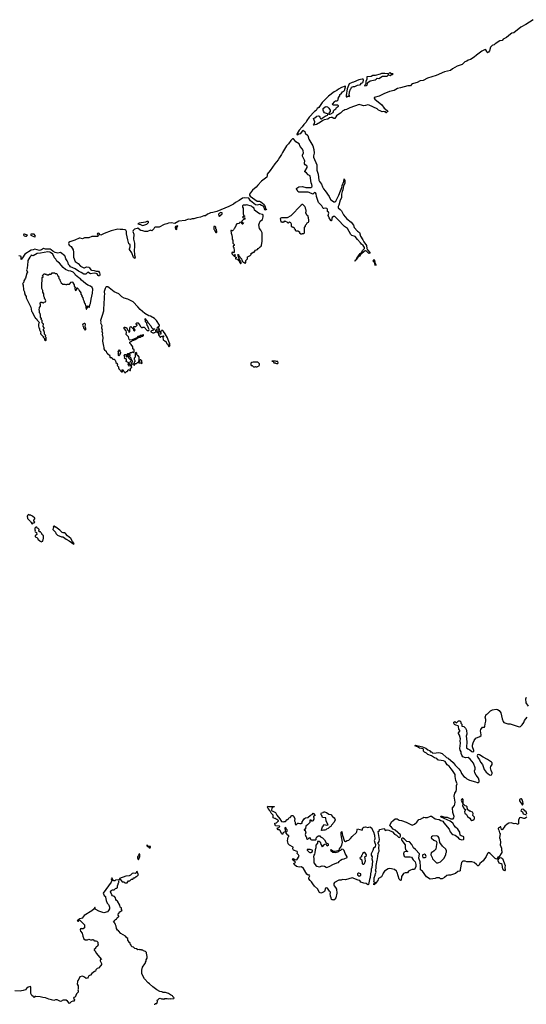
# Model space of a CAD drawing. Extents: x 2293878 to 2522763, y 823964 to 1006972.
# Tile 404 of 407: x 2439006 to 2450309, y 916703 to 938696. Entities that reach past the tile are written whole.
import ezdxf

# ---------------------------------------------------------------- set-up
doc = ezdxf.new("R2010")
doc.units = 0

msp = doc.modelspace()

# ---------------------------------------------------------------- linework, layer by layer
at = {"layer": '0CON20XD'}
for points in [[(2450465, 938696), (2450297, 938585), (2450185, 938531), (2450029, 938405), (2449988, 938392), (2449955, 938372), (2449865, 938301), (2449795, 938261), (2449769, 938231), (2449720, 938220), (2449614, 938156), (2449589, 938131), (2449565, 938129), (2449548, 938122), (2449509, 938085), (2449485, 937998), (2449465, 937970), (2449445, 937958), (2449435, 937965), (2449427, 937985), (2449408, 938025), (2449395, 938027), (2449375, 938019), (2449320, 937990), (2449196, 937905), (2449145, 937860), (2449065, 937810), (2449015, 937791), (2448985, 937768), (2448938, 937752), (2448881, 937695), (2448765, 937658), (2448661, 937599), (2448615, 937561), (2448481, 937529), (2448295, 937448), (2448105, 937389), (2448009, 937339), (2447943, 937327), (2447875, 937294), (2447842, 937288), (2447770, 937260), (2447751, 937249), (2447725, 937222), (2447665, 937222), (2447505, 937173), (2447433, 937157), (2447361, 937115), (2447259, 937091), (2447128, 937042), (2447029, 936985), (2446916, 936955), (2446912, 936945), (2446932, 936922), (2447085, 936794), (2447137, 936717), (2447208, 936665), (2447218, 936655), (2447220, 936645), (2447215, 936642), (2447197, 936633), (2447185, 936614), (2447175, 936618), (2447168, 936638), (2447145, 936638), (2447125, 936646), (2447095, 936638), (2447075, 936642), (2447050, 936660), (2447015, 936674), (2446983, 936703), (2446805, 936790), (2446775, 936792), (2446725, 936776), (2446685, 936771), (2446606, 936796), (2446582, 936798), (2446371, 936729), (2446295, 936693), (2446257, 936683), (2446236, 936665), (2446212, 936658), (2446167, 936605), (2446124, 936586), (2446071, 936549), (2446035, 936487), (2446015, 936488), (2445978, 936508), (2445955, 936509), (2445920, 936500), (2445878, 936475), (2445800, 936460), (2445772, 936445), (2445715, 936404), (2445625, 936356), (2445565, 936340), (2445560, 936345), (2445587, 936375), (2445593, 936415), (2445564, 936486), (2445585, 936502), (2445615, 936508), (2445635, 936538), (2445665, 936549), (2445685, 936542), (2445705, 936518), (2445715, 936492), (2445725, 936482), (2445735, 936482), (2445818, 936542), (2445872, 936565), (2445882, 936575), (2445880, 936585), (2445871, 936591), (2445807, 936617), (2445783, 936655), (2445776, 936676), (2445780, 936715), (2445818, 936752), (2445846, 936756), (2445875, 936746), (2445906, 936716), (2445930, 936675), (2445932, 936648), (2445903, 936605), (2445900, 936585), (2445924, 936584), (2445945, 936590), (2445997, 936625), (2446014, 936676), (2446056, 936704), (2446072, 936735), (2446118, 936765), (2446122, 936775), (2446095, 936787), (2446004, 936784), (2445990, 936795), (2445988, 936812), (2446035, 936867), (2446055, 936880), (2446085, 936882), (2446102, 936895), (2446112, 936915), (2446110, 936935), (2446120, 936945), (2446122, 936958), (2446147, 936993), (2446150, 937025), (2446175, 937040), (2446205, 937082), (2446235, 937097), (2446254, 937116), (2446276, 937195), (2446275, 937207), (2446265, 937211), (2446185, 937179), (2446122, 937145), (2446079, 937111), (2446024, 937085), (2445893, 936987), (2445758, 936845), (2445677, 936733), (2445645, 936711), (2445619, 936671), (2445585, 936647), (2445465, 936518), (2445415, 936446), (2445401, 936409), (2445345, 936357), (2445311, 936299), (2445241, 936225), (2445194, 936155), (2445190, 936135), (2445195, 936126), (2445235, 936149), (2445275, 936153), (2445319, 936205), (2445325, 936230), (2445345, 936217), (2445365, 936197), (2445378, 936158), (2445435, 936111), (2445460, 936030), (2445546, 935875), (2445567, 935795), (2445578, 935715), (2445562, 935655), (2445562, 935625), (2445639, 935455), (2445635, 935335), (2445668, 935245), (2445682, 935115), (2445694, 935084), (2445737, 935025), (2445764, 934964), (2445781, 934921), (2445825, 934875), (2445911, 934745), (2445943, 934683), (2445962, 934662), (2446015, 934628), (2446035, 934625), (2446057, 934643), (2446125, 934776), (2446144, 934815), (2446168, 934895), (2446194, 934935), (2446201, 934995), (2446238, 935082), (2446245, 935138), (2446257, 935105), (2446260, 935035), (2446227, 934983), (2446214, 934895), (2446198, 934855), (2446188, 934795), (2446186, 934715), (2446153, 934665), (2446129, 934555), (2446110, 934525), (2446112, 934492), (2446155, 934457), (2446185, 934423), (2446234, 934334), (2446308, 934248), (2446405, 934176), (2446451, 934105), (2446472, 934052), (2446544, 933974), (2446585, 933939), (2446609, 933859), (2446665, 933782), (2446687, 933737), (2446741, 933655), (2446753, 933585), (2446765, 933558), (2446818, 933495), (2446815, 933482), (2446795, 933477), (2446773, 933493), (2446745, 933528), (2446725, 933534), (2446715, 933530), (2446612, 933448), (2446589, 933411), (2446563, 933397), (2446549, 933381), (2446535, 933352), (2446484, 933304), (2446495, 933334), (2446520, 933350), (2446535, 933390), (2446559, 933411), (2446606, 933475), (2446640, 933505), (2446657, 933543), (2446698, 933585), (2446698, 933605), (2446672, 933655), (2446635, 933684), (2446613, 933715), (2446542, 933785), (2446490, 933850), (2446472, 933862), (2446415, 933879), (2446396, 933895), (2446319, 934029), (2446254, 934075), (2446105, 934232), (2446035, 934297), (2446005, 934303), (2445980, 934280), (2445968, 934255), (2445965, 934200), (2445955, 934200), (2445945, 934210), (2445909, 934269), (2445892, 934325), (2445902, 934375), (2445894, 934394), (2445873, 934415), (2445870, 934465), (2445855, 934480), (2445837, 934487), (2445788, 934478), (2445775, 934481), (2445744, 934535), (2445672, 934615), (2445627, 934745), (2445622, 934805), (2445608, 934828), (2445584, 934836), (2445545, 934799), (2445465, 934838), (2445445, 934843), (2445274, 934846), (2445231, 934841), (2445215, 934859), (2445199, 934899), (2445184, 934915), (2445180, 934925), (2445186, 934934), (2445236, 934964), (2445315, 934968), (2445391, 934951), (2445505, 934950), (2445521, 934959), (2445531, 934975), (2445525, 935015), (2445508, 935055), (2445485, 935205), (2445442, 935232), (2445405, 935275), (2445368, 935295), (2445367, 935305), (2445417, 935395), (2445422, 935415), (2445410, 935435), (2445378, 935455), (2445363, 935475), (2445359, 935495), (2445367, 935533), (2445363, 935555), (2445349, 935589), (2445313, 935645), (2445317, 935673), (2445339, 935725), (2445333, 935765), (2445316, 935806), (2445262, 935865), (2445242, 935922), (2445165, 935968), (2445125, 936028), (2445114, 936034), (2445095, 936031), (2445052, 935998), (2445005, 935924), (2444958, 935877), (2444956, 935875), (2444869, 935731), (2444850, 935685), (2444800, 935615), (2444773, 935565), (2444695, 935473), (2444595, 935325), (2444529, 935245), (2444525, 935225), (2444531, 935205), (2444521, 935179), (2444404, 935086), (2444320, 935000), (2444285, 934955), (2444202, 934888), (2444135, 934801), (2444135, 934776), (2444148, 934755), (2444305, 934640), (2444355, 934640), (2444388, 934628), (2444458, 934565), (2444480, 934525), (2444487, 934475), (2444513, 934455), (2444506, 934445), (2444485, 934447), (2444465, 934471), (2444461, 934505), (2444445, 934529), (2444404, 934544), (2444365, 934568), (2444305, 934552), (2444265, 934559), (2444155, 934650), (2444115, 934708), (2444015, 934718), (2443974, 934706), (2443905, 934654), (2443821, 934609), (2443775, 934574), (2443675, 934525), (2443405, 934412), (2443315, 934386), (2443266, 934384), (2443215, 934356), (2443195, 934353), (2443155, 934318), (2443113, 934317), (2443040, 934285), (2442959, 934271), (2442893, 934245), (2442855, 934246), (2442813, 934233), (2442765, 934244), (2442695, 934209), (2442555, 934198), (2442465, 934141), (2442385, 934158), (2442328, 934152), (2442286, 934135), (2442227, 934123), (2442115, 934064), (2442085, 934058), (2442029, 934061), (2442015, 934057), (2441997, 934025), (2441955, 933981), (2441925, 933998), (2441855, 933966), (2441795, 933968), (2441755, 933982), (2441705, 933987), (2441686, 934004), (2441665, 934035), (2441645, 934042), (2441625, 934031), (2441565, 934015), (2441540, 933990), (2441530, 933965), (2441549, 933905), (2441548, 933795), (2441570, 933705), (2441569, 933615), (2441557, 933555), (2441567, 933437), (2441582, 933395), (2441575, 933361), (2441545, 933386), (2441506, 933486), (2441458, 933565), (2441456, 933575), (2441474, 933625), (2441473, 933663), (2441465, 933679), (2441443, 933693), (2441419, 933775), (2441390, 933915), (2441391, 933965), (2441385, 933983), (2441375, 933995), (2441360, 934000), (2441305, 934009), (2441251, 934009)], [(2446305, 936970), (2446325, 936988), (2446345, 936990), (2446355, 936982), (2446370, 936995), (2446360, 937005), (2446362, 937085), (2446390, 937145), (2446405, 937160), (2446412, 937185), (2446455, 937202), (2446485, 937202), (2446543, 937237), (2446585, 937238), (2446595, 937232), (2446605, 937238), (2446631, 937279), (2446664, 937296), (2446669, 937305), (2446676, 937345), (2446666, 937365), (2446645, 937369), (2446575, 937351), (2446455, 937298), (2446422, 937295), (2446354, 937266), (2446313, 937155), (2446289, 937005), (2446293, 936973), (2446305, 936970)], [(2446705, 937217), (2446745, 937224), (2446758, 937232), (2446776, 937294), (2446825, 937332), (2446935, 937352), (2446960, 937365), (2446985, 937390), (2447017, 937383), (2447098, 937432), (2447205, 937438), (2447225, 937460), (2447235, 937462), (2447275, 937452), (2447305, 937470), (2447327, 937473), (2447340, 937485), (2447335, 937490), (2447298, 937488), (2447265, 937506), (2447252, 937505), (2447225, 937480), (2447216, 937486), (2447155, 937492), (2447075, 937492), (2447045, 937478), (2446935, 937451), (2446885, 937448), (2446845, 937429), (2446754, 937416), (2446748, 937405), (2446749, 937365), (2446730, 937315), (2446730, 937270), (2446721, 937249), (2446697, 937225), (2446705, 937217)], [(2443935, 933242), (2443950, 933255), (2443950, 933275), (2443932, 933292), (2443910, 933345), (2443900, 933355), (2443890, 933405), (2443880, 933415), (2443880, 933435), (2443872, 933448), (2443888, 933448), (2443892, 933422), (2443958, 933358), (2443960, 933325), (2443970, 933315), (2443972, 933302), (2443992, 933282), (2444005, 933280), (2444035, 933260), (2444048, 933262), (2444050, 933315), (2444090, 933355), (2444092, 933398), (2444128, 933412), (2444132, 933428), (2444148, 933432), (2444168, 933452), (2444172, 933478), (2444185, 933480), (2444215, 933500), (2444235, 933500), (2444265, 933550), (2444310, 933565), (2444330, 933585), (2444345, 933590), (2444374, 933626), (2444393, 933637), (2444403, 933657), (2444419, 933745), (2444413, 933935), (2444385, 933998), (2444360, 934035), (2444343, 934115), (2444353, 934157), (2444370, 934185), (2444370, 934195), (2444420, 934235), (2444440, 934295), (2444436, 934335), (2444425, 934347), (2444355, 934363), (2444305, 934393), (2444248, 934445), (2444240, 934485), (2444198, 934508), (2444175, 934534), (2444065, 934560), (2444055, 934550), (2443995, 934550), (2443980, 934535), (2443978, 934508), (2443990, 934485), (2443990, 934355), (2444000, 934345), (2444002, 934332), (2444018, 934318), (2444018, 934302), (2443995, 934300), (2443980, 934285), (2443995, 934270), (2444028, 934268), (2444028, 934242), (2443992, 934228), (2443960, 934195), (2443962, 934182), (2443982, 934162), (2444000, 934155), (2443990, 934145), (2443988, 934132), (2443972, 934132), (2443960, 934145), (2443958, 934158), (2443945, 934170), (2443912, 934168), (2443908, 934152), (2443895, 934140), (2443852, 934138), (2443830, 934105), (2443828, 934082), (2443812, 934068), (2443800, 934035), (2443782, 934018), (2443778, 934002), (2443755, 933980), (2443745, 933980), (2443735, 933990), (2443720, 933985), (2443722, 933925), (2443738, 933885), (2443743, 933833), (2443750, 933825), (2443750, 933785), (2443760, 933775), (2443760, 933705), (2443790, 933675), (2443790, 933655), (2443772, 933648), (2443770, 933625), (2443780, 933605), (2443792, 933535), (2443792, 933508), (2443775, 933490), (2443765, 933500), (2443742, 933498), (2443740, 933475), (2443750, 933465), (2443750, 933455), (2443782, 933422), (2443800, 933420), (2443800, 933445), (2443805, 933450), (2443820, 933435), (2443800, 933415), (2443840, 933385), (2443838, 933372), (2443822, 933368), (2443822, 933352), (2443865, 933350), (2443884, 933324), (2443898, 933318), (2443905, 933290), (2443918, 933278), (2443922, 933255), (2443935, 933242)], [(2445305, 933910), (2445315, 933920), (2445342, 933918), (2445357, 933933), (2445360, 934055), (2445380, 934085), (2445380, 934105), (2445408, 934132), (2445410, 934145), (2445422, 934158), (2445432, 934168), (2445448, 934172), (2445460, 934185), (2445460, 934235), (2445450, 934245), (2445450, 934275), (2445440, 934285), (2445440, 934305), (2445412, 934332), (2445400, 934365), (2445390, 934375), (2445390, 934395), (2445400, 934405), (2445400, 934445), (2445390, 934455), (2445382, 934495), (2445366, 934526), (2445325, 934568), (2445305, 934568), (2445285, 934550), (2445056, 934314), (2444975, 934272), (2444925, 934268), (2444845, 934270), (2444818, 934255), (2444835, 934180), (2444865, 934180), (2444872, 934172), (2444885, 934170), (2444892, 934178), (2444908, 934182), (2444925, 934200), (2444932, 934192), (2444968, 934178), (2444985, 934160), (2445005, 934160), (2445025, 934180), (2445032, 934172), (2445048, 934168), (2445052, 934152), (2445070, 934135), (2445060, 934125), (2445062, 934082), (2445075, 934070), (2445095, 934070), (2445102, 934062), (2445118, 934058), (2445130, 934045), (2445132, 934032), (2445150, 934015), (2445152, 933992), (2445165, 933980), (2445215, 933980), (2445250, 933955), (2445252, 933932), (2445275, 933910), (2445305, 933910)], [(2443465, 934300), (2443480, 934315), (2443480, 934325), (2443527, 934363), (2443520, 934385), (2443496, 934386), (2443467, 934375), (2443444, 934355), (2443450, 934315), (2443465, 934300)], [(2441748, 934098), (2441775, 934103), (2441845, 934127), (2441878, 934165), (2441880, 934180), (2441869, 934189), (2441844, 934186), (2441815, 934170), (2441675, 934149), (2441640, 934135), (2441704, 934124), (2441748, 934098)], [(2442505, 934010), (2442512, 934018), (2442513, 934057), (2442532, 934085), (2442528, 934088), (2442483, 934075), (2442472, 934055), (2442480, 934015), (2442505, 934010)], [(2443395, 933940), (2443407, 933953), (2443408, 933975), (2443400, 933985), (2443397, 934007), (2443380, 934025), (2443380, 934065), (2443365, 934080), (2443345, 934080), (2443340, 934075), (2443340, 934015), (2443350, 934005), (2443372, 933952), (2443382, 933942), (2443395, 933940)], [(2441251, 934009), (2441195, 934015), (2441045, 933978), (2440889, 933921), (2440815, 933885), (2440800, 933890), (2440780, 933920), (2440755, 933926), (2440742, 933918), (2440738, 933905), (2440762, 933865), (2440739, 933855), (2440618, 933852), (2440545, 933820), (2440455, 933822), (2440405, 933802), (2440358, 933818), (2440335, 933818), (2440235, 933773), (2440125, 933737), (2440101, 933719), (2440093, 933695), (2440113, 933663), (2440157, 933627), (2440202, 933555), (2440209, 933505), (2440208, 933442), (2440204, 933395), (2440244, 933294), (2440308, 933248), (2440363, 933193), (2440435, 933150), (2440455, 933151), (2440495, 933172), (2440545, 933170), (2440565, 933156), (2440592, 933112), (2440605, 933102), (2440665, 933094), (2440715, 933079), (2440767, 933076), (2440787, 933045), (2440794, 933015), (2440793, 932987), (2440783, 932977), (2440765, 932978), (2440755, 932984), (2440737, 933017), (2440715, 933029), (2440665, 933034), (2440585, 933021), (2440525, 933053), (2440485, 933014), (2440455, 933009), (2440435, 933012), (2440378, 933048), (2440315, 933076), (2440241, 933131), (2440142, 933175), (2440121, 933195), (2440098, 933225), (2440088, 933265), (2440068, 933308), (2440032, 933355), (2440022, 933405), (2440010, 933425), (2439917, 933497), (2439854, 933484), (2439795, 933495), (2439748, 933525), (2439709, 933559), (2439685, 933569), (2439585, 933570), (2439535, 933586), (2439495, 933552), (2439445, 933537), (2439345, 933569), (2439303, 933555), (2439259, 933551), (2439119, 933461), (2439065, 933374), (2439035, 933342), (2439042, 933385), (2439035, 933405), (2439024, 933414), (2438985, 933421)], [(2439135, 933859), (2439155, 933864), (2439175, 933872), (2439182, 933885), (2439115, 933908), (2439098, 933905), (2439094, 933884), (2439105, 933870), (2439135, 933859)], [(2439335, 933849), (2439355, 933852), (2439352, 933875), (2439327, 933907), (2439265, 933907), (2439250, 933895), (2439252, 933885), (2439268, 933875), (2439335, 933849)], [(2439585, 931520), (2439600, 931535), (2439600, 931595), (2439580, 931615), (2439580, 931635), (2439590, 931645), (2439560, 931675), (2439560, 931715), (2439550, 931725), (2439550, 931745), (2439540, 931755), (2439540, 931785), (2439550, 931795), (2439550, 931815), (2439530, 931845), (2439540, 931905), (2439522, 931912), (2439510, 931925), (2439507, 931977), (2439480, 932005), (2439490, 932015), (2439490, 932025), (2439470, 932055), (2439468, 932105), (2439460, 932115), (2439460, 932135), (2439450, 932145), (2439450, 932195), (2439442, 932205), (2439450, 932265), (2439470, 932295), (2439470, 932335), (2439460, 932345), (2439460, 932365), (2439470, 932375), (2439472, 932388), (2439485, 932390), (2439495, 932380), (2439505, 932390), (2439522, 932372), (2439535, 932370), (2439552, 932388), (2439578, 932392), (2439588, 932415), (2439575, 932450), (2439560, 932465), (2439562, 932492), (2439548, 932518), (2439542, 932575), (2439523, 932613), (2439522, 932645), (2439502, 932695), (2439500, 932735), (2439510, 932935), (2439530, 932945), (2439528, 932958), (2439510, 932975), (2439552, 933018), (2439565, 933020), (2439575, 933010), (2439605, 933010), (2439615, 933000), (2439645, 933000), (2439675, 933020), (2439685, 933010), (2439705, 933010), (2439720, 933025), (2439725, 933040), (2439785, 933040), (2439795, 933030), (2439828, 933028), (2439840, 933015), (2439850, 932985), (2439870, 932965), (2439880, 932915), (2439900, 932895), (2439900, 932875), (2439910, 932865), (2439930, 932815), (2439965, 932790), (2440015, 932790), (2440035, 932780), (2440055, 932780), (2440065, 932790), (2440115, 932790), (2440155, 932830), (2440172, 932838), (2440185, 932832), (2440222, 932775), (2440222, 932745), (2440240, 932715), (2440237, 932693), (2440245, 932658), (2440255, 932648), (2440268, 932655), (2440282, 932675), (2440280, 932705), (2440285, 932710), (2440320, 932675), (2440330, 932645), (2440370, 932595), (2440370, 932565), (2440390, 932535), (2440393, 932513), (2440412, 932482), (2440420, 932445), (2440440, 932415), (2440452, 932365), (2440470, 932345), (2440473, 932313), (2440480, 932305), (2440480, 932265), (2440492, 932232), (2440498, 932232), (2440502, 932248), (2440520, 932265), (2440522, 932308), (2440538, 932298), (2440540, 932285), (2440552, 932272), (2440560, 932275), (2440570, 932325), (2440586, 932354), (2440597, 932455), (2440631, 932585), (2440634, 932674), (2440620, 932715), (2440586, 932746), (2440526, 932766), (2440471, 932801), (2440386, 932876), (2440355, 932917), (2440325, 932932), (2440250, 932990), (2440236, 933016), (2440198, 933055), (2440149, 933079), (2440093, 933083), (2440026, 933116), (2439973, 933163), (2439891, 933261), (2439836, 933305), (2439815, 933347), (2439785, 933380), (2439748, 933455), (2439694, 933495), (2439675, 933506), (2439635, 933510), (2439469, 933481), (2439394, 933476), (2439305, 933423), (2439265, 933438), (2439252, 933415), (2439229, 933395), (2439190, 933315), (2439181, 933195), (2439170, 933170), (2439171, 933135), (2439160, 933105), (2439177, 933055), (2439163, 933037), (2439132, 932925), (2439100, 932865), (2439100, 932835), (2439085, 932820), (2439072, 932785), (2439080, 932765), (2439090, 932665), (2439110, 932615), (2439110, 932585), (2439117, 932577), (2439120, 932555), (2439152, 932515), (2439152, 932485), (2439252, 932275), (2439268, 932188), (2439287, 932167), (2439335, 932060), (2439350, 932045), (2439350, 932035), (2439390, 932005), (2439398, 931985), (2439433, 931945), (2439438, 931925), (2439422, 931895), (2439422, 931855), (2439430, 931815), (2439450, 931795), (2439450, 931765), (2439460, 931735), (2439480, 931725), (2439473, 931693), (2439480, 931675), (2439528, 931618), (2439532, 931602), (2439558, 931578), (2439560, 931545), (2439585, 931520)], [(2446945, 933201), (2446935, 933212), (2446919, 933269), (2446896, 933305), (2446905, 933336), (2446915, 933336), (2446920, 933325), (2446932, 933271), (2446954, 933225), (2446955, 933213), (2446945, 933201)], [(2441355, 930800), (2441392, 930838), (2441405, 930840), (2441418, 930852), (2441420, 930865), (2441432, 930878), (2441445, 930880), (2441465, 930860), (2441478, 930862), (2441480, 930915), (2441510, 930925), (2441510, 930935), (2441500, 930945), (2441500, 930975), (2441490, 930985), (2441490, 930995), (2441500, 931005), (2441500, 931035), (2441520, 931055), (2441520, 931075), (2441510, 931085), (2441508, 931098), (2441495, 931100), (2441482, 931088), (2441478, 931062), (2441462, 931048), (2441458, 931032), (2441440, 931020), (2441452, 931002), (2441468, 930998), (2441480, 930985), (2441478, 930962), (2441455, 930960), (2441430, 930985), (2441430, 930995), (2441420, 931005), (2441440, 931020), (2441438, 931028), (2441382, 931062), (2441380, 931075), (2441390, 931085), (2441390, 931105), (2441378, 931118), (2441362, 931122), (2441340, 931145), (2441350, 931155), (2441340, 931205), (2441355, 931220), (2441375, 931220), (2441390, 931195), (2441382, 931172), (2441395, 931160), (2441412, 931178), (2441428, 931178), (2441440, 931165), (2441430, 931155), (2441432, 931142), (2441462, 931112), (2441478, 931112), (2441490, 931125), (2441490, 931135), (2441460, 931165), (2441460, 931185), (2441470, 931195), (2441468, 931218), (2441442, 931208), (2441435, 931200), (2441415, 931200), (2441402, 931212), (2441400, 931225), (2441415, 931240), (2441445, 931240), (2441475, 931260), (2441505, 931260), (2441525, 931280), (2441545, 931260), (2441560, 931275), (2441558, 931325), (2441532, 931342), (2441528, 931385), (2441495, 931440), (2441465, 931470), (2441462, 931495), (2441485, 931510), (2441506, 931514), (2441525, 931532), (2441550, 931535), (2441585, 931550), (2441643, 931587), (2441678, 931602), (2441697, 931603), (2441722, 931628), (2441755, 931628), (2441770, 931645), (2441768, 931658), (2441757, 931657), (2441715, 931640), (2441695, 931640), (2441675, 931620), (2441643, 931617), (2441617, 931593), (2441515, 931548), (2441466, 931536), (2441449, 931549), (2441431, 931611), (2441380, 931665), (2441389, 931719), (2441380, 931745), (2441340, 931795), (2441340, 931825), (2441345, 931830), (2441355, 931830), (2441365, 931820), (2441388, 931818), (2441410, 931765), (2441438, 931738), (2441443, 931713), (2441460, 931725), (2441460, 931815), (2441475, 931840), (2441485, 931840), (2441538, 931788), (2441545, 931760), (2441565, 931740), (2441580, 931765), (2441560, 931785), (2441560, 931795), (2441550, 931805), (2441550, 931835), (2441555, 931840), (2441595, 931840), (2441628, 931872), (2441628, 931878), (2441612, 931882), (2441610, 931895), (2441600, 931905), (2441622, 931928), (2441635, 931930), (2441652, 931912), (2441675, 931900), (2441695, 931850), (2441725, 931820), (2441745, 931820), (2441755, 931830), (2441785, 931830), (2441850, 931755), (2441890, 931755), (2441897, 931777), (2441880, 931805), (2441867, 931847), (2441850, 931865), (2441840, 931915), (2441810, 931945), (2441810, 931995), (2441800, 932005), (2441805, 932020), (2441820, 932005), (2441822, 931992), (2441845, 931980), (2441873, 931923), (2441930, 931855), (2441945, 931820), (2441975, 931792), (2442015, 931790), (2442020, 931785), (2441995, 931780), (2441987, 931763), (2441930, 931735), (2441930, 931725), (2441973, 931703), (2442005, 931700), (2442015, 931710), (2442048, 931722), (2442040, 931735), (2442040, 931755), (2442072, 931788), (2442101, 931781), (2442115, 931768), (2442125, 931770), (2442118, 931805), (2442082, 931812), (2442082, 931825), (2442123, 931855), (2442126, 931875), (2442061, 931975), (2442015, 932019), (2441925, 932077), (2441884, 932084), (2441801, 932131), (2441694, 932224), (2441643, 932285), (2441537, 932395), (2441415, 932456), (2441335, 932478), (2441282, 932502), (2441215, 932574), (2441110, 932620), (2441005, 932708), (2440975, 932726), (2440935, 932726), (2440925, 932718), (2440910, 932695), (2440890, 932625), (2440897, 932555), (2440890, 932525), (2440891, 932435), (2440884, 932395), (2440874, 932186), (2440847, 932085), (2440808, 931975), (2440818, 931945), (2440812, 931925), (2440820, 931895), (2440838, 931865), (2440830, 931815), (2440848, 931765), (2440842, 931735), (2440850, 931695), (2440848, 931665), (2440862, 931595), (2440857, 931515), (2440872, 931405), (2440882, 931375), (2440882, 931345), (2440895, 931320), (2440935, 931290), (2440943, 931263), (2440960, 931245), (2440960, 931235), (2440975, 931230), (2440995, 931210), (2441008, 931208), (2441010, 931195), (2441020, 931185), (2441020, 931155), (2441025, 931150), (2441065, 931150), (2441070, 931125), (2441082, 931112), (2441115, 931110), (2441138, 931088), (2441140, 931065), (2441150, 931055), (2441152, 931042), (2441178, 931018), (2441180, 931005), (2441190, 930995), (2441190, 930985), (2441180, 930975), (2441210, 930945), (2441210, 930915), (2441220, 930905), (2441220, 930895), (2441250, 930865), (2441252, 930852), (2441275, 930830), (2441298, 930832), (2441300, 930845), (2441290, 930855), (2441290, 930875), (2441305, 930880), (2441312, 930862), (2441330, 930845), (2441330, 930835), (2441348, 930818), (2441355, 930800)], [(2440465, 931760), (2440478, 931775), (2440482, 931805), (2440470, 931835), (2440477, 931893), (2440455, 931908), (2440445, 931908), (2440415, 931897), (2440406, 931875), (2440424, 931844), (2440430, 931815), (2440465, 931760)], [(2442335, 931392), (2442360, 931415), (2442352, 931422), (2442352, 931465), (2442338, 931488), (2442307, 931587), (2442255, 931678), (2442215, 931728), (2442175, 931760), (2442165, 931730), (2442135, 931740), (2442062, 931738), (2442062, 931722), (2442095, 931700), (2442105, 931700), (2442125, 931732), (2442143, 931723), (2442152, 931705), (2442156, 931674), (2442135, 931668), (2442105, 931680), (2442102, 931665), (2442112, 931645), (2442145, 931600), (2442165, 931628), (2442195, 931620), (2442205, 931632), (2442215, 931632), (2442217, 931613), (2442202, 931608), (2442208, 931545), (2442214, 931534), (2442245, 931522), (2442277, 931497), (2442280, 931465), (2442308, 931445), (2442323, 931405), (2442335, 931392)], [(2441215, 931190), (2441210, 931195), (2441210, 931235), (2441202, 931245), (2441210, 931255), (2441210, 931275), (2441200, 931285), (2441200, 931295), (2441218, 931302), (2441235, 931320), (2441240, 931315), (2441240, 931285), (2441260, 931265), (2441240, 931235), (2441238, 931212), (2441215, 931190)], [(2441565, 930980), (2441582, 931018), (2441615, 931020), (2441635, 931040), (2441665, 931040), (2441675, 931030), (2441715, 931030), (2441725, 931020), (2441740, 931025), (2441740, 931035), (2441730, 931045), (2441728, 931075), (2441705, 931100), (2441695, 931100), (2441682, 931088), (2441678, 931052), (2441662, 931052), (2441660, 931065), (2441670, 931075), (2441670, 931165), (2441660, 931175), (2441660, 931185), (2441645, 931190), (2441630, 931205), (2441620, 931225), (2441620, 931245), (2441605, 931260), (2441592, 931258), (2441580, 931245), (2441580, 931155), (2441560, 931135), (2441560, 931105), (2441570, 931095), (2441580, 931065), (2441560, 931045), (2441558, 931022), (2441545, 931010), (2441535, 931020), (2441520, 931005), (2441532, 930992), (2441555, 930990), (2441565, 930980)], [(2444305, 930940), (2444312, 930948), (2444348, 930962), (2444350, 930975), (2444360, 930985), (2444358, 931008), (2444320, 931045), (2444217, 931047), (2444185, 931042), (2444163, 931025), (2444162, 930995), (2444170, 930975), (2444195, 930970), (2444225, 930940), (2444255, 930940), (2444265, 930950), (2444275, 930940), (2444305, 930940)], [(2444745, 931010), (2444770, 931035), (2444765, 931060), (2444735, 931060), (2444715, 931070), (2444635, 931070), (2444630, 931065), (2444658, 931058), (2444675, 931030), (2444705, 931030), (2444712, 931022), (2444735, 931020), (2444745, 931010)], [(2439295, 927430), (2439302, 927458), (2439325, 927460), (2439340, 927475), (2439320, 927495), (2439320, 927515), (2439340, 927545), (2439340, 927565), (2439295, 927610), (2439265, 927620), (2439255, 927630), (2439225, 927630), (2439218, 927638), (2439205, 927640), (2439198, 927632), (2439185, 927630), (2439170, 927605), (2439180, 927555), (2439240, 927495), (2439245, 927480), (2439255, 927480), (2439268, 927468), (2439272, 927442), (2439282, 927432), (2439295, 927430)], [(2439495, 927030), (2439502, 927048), (2439520, 927050), (2439520, 927065), (2439530, 927075), (2439530, 927095), (2439540, 927105), (2439540, 927175), (2439520, 927185), (2439500, 927205), (2439498, 927218), (2439482, 927232), (2439480, 927245), (2439468, 927258), (2439445, 927260), (2439432, 927272), (2439430, 927285), (2439440, 927295), (2439440, 927305), (2439415, 927330), (2439402, 927332), (2439385, 927360), (2439365, 927360), (2439340, 927335), (2439340, 927305), (2439350, 927295), (2439342, 927275), (2439350, 927255), (2439378, 927238), (2439390, 927195), (2439350, 927165), (2439350, 927145), (2439385, 927130), (2439410, 927105), (2439412, 927092), (2439452, 927052), (2439465, 927050), (2439495, 927030)], [(2440215, 926980), (2440220, 926995), (2440183, 927043), (2440148, 927105), (2440075, 927168), (2440025, 927222), (2440005, 927232), (2439974, 927234), (2439953, 927243), (2439900, 927295), (2439815, 927360), (2439805, 927360), (2439775, 927380), (2439752, 927378), (2439760, 927365), (2439760, 927345), (2439752, 927338), (2439742, 927312), (2439808, 927248), (2439813, 927223), (2439850, 927185), (2439935, 927148), (2439965, 927148), (2439985, 927140), (2440042, 927095), (2440108, 927058), (2440215, 926980)], [(2450355, 923365), (2450305, 923436), (2450302, 923525), (2450313, 923565)], [(2448973, 922643), (2448982, 922562), (2448974, 922455), (2448978, 922435), (2449005, 922406), (2449048, 922388), (2449095, 922349), (2449115, 922344), (2449135, 922354), (2449138, 922375), (2449112, 922455), (2449111, 922495), (2449122, 922545), (2449146, 922595), (2449185, 922647), (2449275, 922686), (2449299, 922705), (2449302, 922725), (2449284, 922815), (2449295, 922841), (2449335, 922891), (2449375, 922894), (2449385, 922905), (2449388, 922965), (2449406, 923025), (2449409, 923065), (2449390, 923115), (2449415, 923174), (2449447, 923193), (2449513, 923255), (2449555, 923278), (2449635, 923295), (2449668, 923288), (2449705, 923264), (2449740, 923210), (2449769, 923079), (2449792, 923022), (2449808, 922998), (2449895, 922967), (2449947, 922965), (2450125, 922905), (2450155, 922903), (2450180, 922910), (2450217, 922943), (2450252, 922995), (2450269, 923045), (2450325, 923115)], [(2450320, 920885), (2450275, 920850), (2450255, 920850), (2450185, 920873), (2450158, 920865), (2450132, 920815), (2450135, 920735), (2450125, 920721), (2450075, 920741), (2450035, 920733), (2449975, 920754), (2449923, 920747), (2449882, 920728), (2449829, 920685), (2449775, 920608), (2449765, 920602), (2449755, 920610), (2449738, 920668), (2449725, 920670), (2449712, 920655), (2449682, 920638), (2449679, 920625), (2449699, 920595), (2449713, 920535), (2449728, 920515), (2449709, 920425), (2449723, 920385), (2449736, 920315), (2449727, 920265), (2449753, 920193), (2449753, 920147), (2449762, 920125), (2449764, 920096), (2449695, 919990), (2449675, 919987), (2449665, 919978), (2449660, 919950), (2449645, 919946), (2449615, 919962), (2449505, 920075), (2449465, 920094), (2449445, 920075), (2449417, 920003), (2449350, 919910), (2449275, 919845), (2449257, 919813), (2449235, 919794), (2449225, 919794), (2449201, 919825), (2449145, 919868), (2449095, 919882), (2448985, 919889), (2448942, 919902), (2448892, 919898), (2448875, 919886), (2448862, 919868), (2448832, 919715), (2448833, 919685), (2448816, 919674), (2448785, 919669), (2448729, 919625), (2448615, 919588), (2448575, 919590), (2448535, 919580), (2448484, 919535), (2448435, 919503), (2448395, 919504), (2448369, 919529), (2448355, 919530), (2448305, 919528), (2448275, 919512), (2448225, 919503), (2448165, 919501), (2448085, 919552), (2447995, 919676), (2447951, 919705), (2447950, 919785), (2447939, 919885), (2447914, 919964), (2447924, 920065), (2447838, 920158), (2447794, 920195), (2447754, 920275), (2447705, 920329), (2447694, 920334), (2447645, 920338), (2447590, 920390), (2447555, 920411), (2447538, 920412), (2447527, 920403), (2447524, 920385), (2447532, 920362), (2447603, 920265), (2447604, 920195), (2447614, 920164), (2447625, 920147), (2447660, 920115), (2447655, 920110), (2447615, 920119), (2447580, 920100), (2447569, 920065), (2447584, 920015), (2447605, 920001), (2447716, 919996), (2447748, 919988), (2447784, 919934), (2447826, 919886), (2447846, 919825), (2447847, 919785), (2447812, 919718), (2447765, 919714), (2447729, 919701), (2447683, 919677), (2447655, 919640), (2447605, 919640), (2447568, 919625), (2447524, 919556), (2447518, 919475), (2447505, 919468), (2447474, 919495), (2447431, 919645), (2447416, 919675), (2447365, 919716), (2447265, 919740), (2447230, 919730), (2447145, 919680), (2447112, 919635), (2447107, 919613), (2447075, 919548), (2447015, 919512), (2447003, 919495), (2446998, 919465), (2446957, 919425), (2446945, 919400), (2446925, 919378), (2446905, 919372), (2446905, 919400), (2446928, 919402), (2446940, 919415), (2446905, 919440), (2446916, 919465), (2446911, 919525), (2446939, 919591), (2446942, 919625), (2446960, 919655), (2446945, 919705), (2446957, 919735), (2446957, 919805), (2446981, 919925), (2446992, 919955), (2447003, 920075), (2447013, 920095), (2447023, 920125), (2447017, 920195), (2447026, 920256), (2447022, 920272), (2446997, 920295), (2447028, 920342), (2447032, 920385), (2447007, 920563), (2447030, 920585), (2447035, 920610), (2447135, 920633), (2447148, 920625), (2447158, 920588), (2447205, 920604), (2447245, 920596), (2447322, 920555), (2447366, 920506), (2447415, 920480), (2447457, 920437), (2447485, 920431), (2447504, 920456), (2447505, 920475), (2447499, 920489), (2447380, 920590), (2447340, 920615), (2447300, 920660), (2447268, 920685), (2447266, 920695), (2447305, 920777), (2447335, 920809), (2447385, 920844), (2447425, 920844), (2447474, 920815), (2447525, 920812), (2447626, 920775), (2447765, 920703), (2447815, 920729), (2447865, 920768), (2447915, 920829), (2447945, 920839), (2447999, 920871), (2448025, 920880), (2448055, 920875), (2448101, 920879), (2448175, 920907), (2448195, 920909), (2448274, 920845), (2448310, 920835), (2448365, 920831), (2448405, 920807), (2448444, 920794), (2448468, 920755), (2448587, 920617), (2448613, 920555), (2448645, 920514), (2448671, 920495), (2448720, 920480), (2448784, 920434), (2448796, 920415), (2448825, 920392), (2448871, 920379), (2448905, 920383), (2448916, 920394), (2448919, 920415), (2448912, 920442), (2448902, 920452), (2448855, 920464), (2448832, 920482), (2448824, 920545), (2448800, 920595), (2448785, 920619), (2448730, 920660), (2448702, 920695), (2448673, 920753), (2448614, 920794), (2448410, 920885), (2448400, 920905), (2448425, 920906), (2448495, 920884), (2448542, 920882), (2448625, 920849), (2448675, 920849), (2448691, 920865), (2448698, 920895), (2448672, 920985), (2448664, 921095), (2448705, 921142), (2448718, 921175), (2448722, 921215), (2448699, 921355), (2448712, 921418), (2448741, 921465), (2448749, 921501), (2448750, 921590), (2448766, 921625), (2448737, 921705), (2448721, 921795), (2448724, 921835), (2448665, 921929), (2448631, 921961), (2448585, 922022), (2448541, 922051), (2448501, 922125), (2448465, 922143), (2448358, 922158), (2448338, 922165), (2448310, 922190), (2448259, 922205), (2448195, 922253), (2448115, 922280), (2448084, 922314), (2448035, 922336), (2448019, 922355), (2448014, 922395), (2448005, 922408), (2447925, 922424), (2447885, 922453), (2447823, 922475), (2447835, 922489), (2447995, 922456), (2448066, 922426), (2448110, 922390), (2448150, 922370), (2448175, 922340), (2448195, 922339), (2448224, 922314), (2448295, 922319), (2448345, 922330), (2448385, 922323), (2448435, 922302), (2448525, 922217), (2448565, 922200), (2448676, 922105), (2448721, 922045), (2448802, 921965), (2448845, 921904), (2448865, 921860), (2448913, 921795), (2448950, 921770), (2448980, 921740), (2449041, 921711), (2449175, 921676), (2449215, 921657), (2449235, 921658), (2449255, 921675), (2449261, 921705), (2449246, 921755), (2449187, 921825), (2449159, 921875), (2449153, 921917), (2449168, 921952), (2449168, 921985), (2449128, 922088), (2449055, 922178), (2449015, 922214), (2448955, 922212), (2448892, 922232), (2448867, 922265), (2448854, 922304), (2448856, 922345), (2448835, 922382), (2448829, 922415), (2448844, 922535), (2448834, 922585), (2448840, 922635), (2448822, 922712), (2448797, 922755), (2448797, 922765), (2448828, 922802), (2448828, 922818), (2448802, 922852), (2448796, 922906), (2448788, 922925), (2448735, 922940), (2448710, 922955), (2448690, 922985), (2448692, 923008), (2448715, 923017), (2448755, 922992), (2448797, 923033), (2448825, 923033), (2448852, 923015), (2448852, 922985), (2448867, 922957), (2448870, 922915), (2448918, 922908), (2448955, 922870), (2448975, 922828), (2448982, 922735), (2448971, 922689), (2448973, 922643)], [(2449515, 921822), (2449535, 921832), (2449545, 921855), (2449545, 921875), (2449524, 921924), (2449513, 921985), (2449521, 922015), (2449547, 922063), (2449544, 922095), (2449530, 922110), (2449441, 922171), (2449345, 922225), (2449265, 922278), (2449245, 922282), (2449222, 922275), (2449211, 922255), (2449227, 922215), (2449266, 922165), (2449288, 922115), (2449335, 922056), (2449367, 921945), (2449411, 921891), (2449491, 921831), (2449515, 921822)], [(2448895, 921190), (2448900, 921195), (2448898, 921275), (2448885, 921290), (2448875, 921290), (2448863, 921277), (2448858, 921255), (2448895, 921190)], [(2450225, 921150), (2450238, 921185), (2450224, 921265), (2450205, 921290), (2450185, 921293), (2450160, 921275), (2450161, 921245), (2450225, 921150)], [(2446015, 919032), (2446005, 919040), (2445975, 919038), (2445964, 919044), (2445957, 919085), (2445937, 919117), (2445931, 919179), (2445940, 919195), (2445938, 919205), (2445915, 919231), (2445875, 919300), (2445855, 919304), (2445830, 919295), (2445808, 919225), (2445782, 919205), (2445725, 919189), (2445695, 919203), (2445652, 919282), (2445586, 919345), (2445546, 919395), (2445520, 919440), (2445487, 919465), (2445460, 919505), (2445455, 919530), (2445480, 919575), (2445470, 919585), (2445445, 919591), (2445415, 919609), (2445340, 919740), (2445295, 919772), (2445245, 919763), (2445185, 919781), (2445128, 919825), (2445122, 919845), (2445158, 919875), (2445148, 919895), (2445105, 919919), (2445096, 919944), (2445105, 919957), (2445142, 919938), (2445187, 919933), (2445240, 920015), (2445230, 920045), (2445200, 920075), (2445202, 920105), (2445198, 920115), (2445115, 920144), (2445102, 920175), (2445105, 920210), (2445025, 920258), (2444999, 920285), (2444990, 920335), (2444980, 920345), (2444978, 920365), (2444992, 920395), (2444990, 920425), (2444993, 920437), (2445010, 920455), (2445010, 920475), (2444992, 920482), (2444950, 920525), (2444950, 920545), (2444975, 920570), (2444980, 920585), (2444975, 920600), (2444952, 920622), (2444950, 920635), (2444935, 920650), (2444922, 920648), (2444920, 920625), (2444940, 920595), (2444940, 920585), (2444930, 920575), (2444930, 920555), (2444895, 920540), (2444880, 920525), (2444880, 920505), (2444865, 920502), (2444845, 920520), (2444818, 920588), (2444805, 920600), (2444772, 920602), (2444750, 920635), (2444763, 920647), (2444788, 920652), (2444807, 920673), (2444805, 920680), (2444715, 920690), (2444700, 920735), (2444702, 920748), (2444735, 920760), (2444765, 920790), (2444778, 920792), (2444780, 920805), (2444765, 920820), (2444740, 920830), (2444735, 920840), (2444725, 920840), (2444715, 920850), (2444695, 920850), (2444662, 920872), (2444660, 920925), (2444650, 920945), (2444615, 920970), (2444588, 921035), (2444548, 921075), (2444532, 921115), (2444545, 921128), (2444575, 921118), (2444690, 921125), (2444685, 921112), (2444645, 921102), (2444628, 921085), (2444623, 921043), (2444634, 921024), (2444655, 921017), (2444716, 920986), (2444742, 920925), (2444809, 920849), (2444847, 920787), (2444898, 920782), (2444905, 920790), (2444935, 920790), (2444975, 920830), (2444985, 920830), (2445000, 920845), (2445000, 920855), (2445012, 920868), (2445040, 920875), (2445075, 920920), (2445095, 920922), (2445105, 920918), (2445118, 920905), (2445142, 920852), (2445140, 920805), (2445143, 920783), (2445150, 920775), (2445150, 920735), (2445165, 920710), (2445175, 920710), (2445213, 920747), (2445225, 920750), (2445255, 920740), (2445285, 920740), (2445295, 920750), (2445305, 920750), (2445310, 920755), (2445310, 920785), (2445320, 920795), (2445320, 920805), (2445364, 920855), (2445385, 920866), (2445435, 920877), (2445495, 920930), (2445528, 920942), (2445555, 920970), (2445562, 920965), (2445590, 920925), (2445588, 920912), (2445560, 920905), (2445560, 920885), (2445570, 920875), (2445570, 920835), (2445545, 920798), (2445535, 920792), (2445522, 920795), (2445507, 920817), (2445482, 920818), (2445477, 920765), (2445425, 920710), (2445390, 920685), (2445385, 920630), (2445365, 920610), (2445350, 920605), (2445352, 920592), (2445375, 920588), (2445386, 920566), (2445387, 920545), (2445376, 920496), (2445392, 920455), (2445408, 920435), (2445408, 920405), (2445425, 920392), (2445445, 920402), (2445475, 920430), (2445492, 920395), (2445505, 920388), (2445515, 920380), (2445612, 920378), (2445620, 920385), (2445622, 920415), (2445637, 920443), (2445675, 920463), (2445705, 920470), (2445720, 920445), (2445765, 920418), (2445805, 920378), (2445845, 920310), (2445878, 920295), (2445890, 920275), (2445888, 920252), (2445865, 920238), (2445845, 920280), (2445805, 920274), (2445788, 920262), (2445755, 920220), (2445750, 920225), (2445760, 920235), (2445732, 920275), (2445728, 920308), (2445685, 920340), (2445652, 920338), (2445650, 920305), (2445610, 920255), (2445610, 920195), (2445598, 920152), (2445592, 920085), (2445585, 920060), (2445568, 920035), (2445558, 919995), (2445567, 919957), (2445571, 919865), (2445602, 919825), (2445610, 919805), (2445639, 919789), (2445695, 919774), (2445755, 919797), (2445805, 919789), (2445843, 919763), (2445855, 919761), (2445923, 919787), (2445995, 919827), (2446085, 919863), (2446119, 919871), (2446134, 919895), (2446165, 919922), (2446204, 919945), (2446247, 919953), (2446310, 919985), (2446313, 919995), (2446269, 920075), (2446246, 920136), (2446221, 920161), (2446195, 920169), (2446165, 920142), (2446132, 920138), (2446116, 920115), (2446101, 920105), (2446045, 920086), (2445991, 920095), (2445958, 920125), (2445948, 920152), (2445955, 920160), (2446002, 920122), (2446045, 920121), (2446132, 920148), (2446144, 920175), (2446167, 920203), (2446190, 920260), (2446206, 920325), (2446182, 920485), (2446182, 920545), (2446195, 920560), (2446207, 920477), (2446225, 920438), (2446236, 920385), (2446255, 920347), (2446275, 920343), (2446315, 920362), (2446350, 920370), (2446387, 920405), (2446427, 920455), (2446522, 920538), (2446531, 920555), (2446536, 920604), (2446545, 920622), (2446645, 920592), (2446662, 920645), (2446685, 920658), (2446725, 920664), (2446775, 920656), (2446815, 920667), (2446833, 920663), (2446863, 920635), (2446868, 920605), (2446900, 920555), (2446925, 920480), (2446930, 920395), (2446917, 920363), (2446928, 920308), (2446941, 920275), (2446935, 920215), (2446899, 920191), (2446888, 920142), (2446848, 920065), (2446848, 920038), (2446868, 919998), (2446860, 919955), (2446877, 919897), (2446865, 919760), (2446845, 919725), (2446846, 919685), (2446830, 919615), (2446825, 919532), (2446809, 919491), (2446785, 919377), (2446775, 919370), (2446735, 919401), (2446685, 919409), (2446615, 919430), (2446592, 919472), (2446555, 919476), (2446425, 919525), (2446275, 919486), (2446206, 919494), (2446178, 919475), (2446126, 919474), (2446033, 919427), (2446018, 919405), (2446016, 919375), (2446022, 919352), (2446053, 919315), (2446076, 919275), (2446079, 919185), (2446059, 919085), (2446035, 919050), (2446015, 919032)], [(2449095, 920812), (2449115, 920814), (2449145, 920837), (2449154, 920856), (2449153, 920885), (2449118, 920918), (2449125, 920968), (2449105, 920997), (2449075, 921008), (2449065, 921018), (2449045, 921020), (2449000, 921055), (2449000, 921075), (2448990, 921085), (2448990, 921115), (2448975, 921130), (2448948, 921138), (2448905, 921170), (2448895, 921170), (2448888, 921145), (2448905, 921090), (2448930, 921065), (2448950, 921055), (2448933, 921005), (2448940, 920975), (2448974, 920944), (2448996, 920896), (2449048, 920858), (2449075, 920823), (2449095, 920812)], [(2450321, 920951), (2450307, 921005), (2450277, 921025), (2450255, 921052), (2450235, 921062), (2450205, 921056), (2450190, 921025), (2450195, 921014), (2450222, 921002), (2450240, 920955), (2450295, 920941), (2450309, 920929)], [(2445755, 920582), (2445743, 920583), (2445744, 920625), (2445765, 920668), (2445804, 920716), (2445845, 920708), (2445885, 920710), (2445890, 920715), (2445841, 920795), (2445835, 920870), (2445765, 920878), (2445744, 920924), (2445732, 920935), (2445730, 920965), (2445742, 920978), (2445775, 920990), (2445785, 921000), (2445805, 921000), (2445850, 920985), (2445904, 920954), (2445950, 920945), (2445988, 920898), (2446025, 920867), (2446040, 920845), (2446043, 920827), (2446020, 920775), (2445962, 920705), (2445949, 920675), (2445918, 920662), (2445885, 920630), (2445852, 920618), (2445837, 920603), (2445816, 920594), (2445785, 920592), (2445755, 920582)], [(2448335, 919866), (2448355, 919874), (2448396, 919884), (2448470, 919960), (2448514, 920045), (2448516, 920075), (2448530, 920105), (2448528, 920135), (2448513, 920165), (2448443, 920233), (2448381, 920321), (2448365, 920417), (2448345, 920452), (2448315, 920469), (2448215, 920460), (2448192, 920445), (2448188, 920425), (2448191, 920415), (2448245, 920373), (2448297, 920345), (2448311, 920315), (2448301, 920225), (2448287, 920165), (2448252, 920128), (2448215, 920104), (2448188, 920095), (2448180, 920045), (2448211, 919985), (2448218, 919955), (2448282, 919882), (2448307, 919867), (2448335, 919866)], [(2441915, 920200), (2441926, 920214), (2441925, 920228), (2441878, 920228), (2441845, 920262), (2441841, 920245), (2441855, 920228), (2441878, 920218), (2441895, 920202), (2441915, 920200)], [(2441655, 919930), (2441688, 920005), (2441684, 920054), (2441675, 920064), (2441665, 920053), (2441658, 920025), (2441635, 919995), (2441635, 919970), (2441655, 919930)], [(2445481, 920091), (2445505, 920093), (2445540, 920115), (2445537, 920137), (2445530, 920145), (2445485, 920162), (2445422, 920158), (2445420, 920145), (2445461, 920101), (2445481, 920091)], [(2446685, 919830), (2446702, 919848), (2446722, 919908), (2446710, 919995), (2446740, 920025), (2446742, 920035), (2446742, 920045), (2446715, 920090), (2446705, 920092), (2446695, 920092), (2446655, 920070), (2446650, 920045), (2446630, 920025), (2446630, 919995), (2446601, 919979), (2446592, 919965), (2446637, 919927), (2446650, 919845), (2446663, 919833), (2446685, 919830)], [(2448025, 919979), (2448055, 919981), (2448070, 919990), (2448078, 920005), (2448059, 920045), (2448035, 920054), (2448003, 920045), (2447994, 920035), (2447991, 920015), (2448004, 919984), (2448025, 919979)], [(2449825, 919682), (2449795, 919704), (2449789, 919719), (2449774, 919825), (2449752, 919842), (2449707, 919855), (2449679, 919905), (2449682, 919928), (2449701, 919969), (2449725, 919982), (2449755, 919977), (2449775, 919957), (2449840, 919805), (2449832, 919758), (2449834, 919706), (2449825, 919682)], [(2442020, 916695), (2442020, 916705), (2442035, 916718), (2442065, 916720), (2442080, 916765), (2442070, 916795), (2442096, 916814), (2442114, 916836), (2442142, 916842), (2442168, 916828), (2442205, 916828), (2442225, 916820), (2442245, 916830), (2442295, 916832), (2442335, 916828), (2442355, 916832), (2442375, 916828), (2442445, 916830), (2442450, 916845), (2442430, 916865), (2442415, 916892), (2442372, 916912), (2442325, 916947), (2442256, 916966), (2442195, 916970), (2442185, 916980), (2442135, 916990), (2442064, 917024), (2441975, 917092), (2441903, 917163), (2441875, 917182), (2441792, 917275), (2441732, 917385), (2441728, 917415), (2441730, 917465), (2441748, 917532), (2441800, 917605), (2441800, 917615), (2441810, 917625), (2441810, 917645), (2441830, 917665), (2441830, 917695), (2441850, 917735), (2441850, 917775), (2441840, 917795), (2441837, 917857), (2441815, 917880), (2441768, 917898), (2441752, 917912), (2441733, 917913), (2441725, 917920), (2441685, 917920), (2441675, 917930), (2441643, 917923), (2441615, 917940), (2441573, 917953), (2441545, 917980), (2441515, 917990), (2441492, 918012), (2441490, 918025), (2441473, 918043), (2441468, 918068), (2441440, 918095), (2441440, 918105), (2441420, 918135), (2441420, 918175), (2441398, 918188), (2441370, 918225), (2441265, 918288), (2441210, 918345), (2441185, 918360), (2441162, 918395), (2441158, 918445), (2441140, 918475), (2441140, 918495), (2441130, 918505), (2441130, 918515), (2441100, 918545), (2441105, 918560), (2441115, 918570), (2441125, 918570), (2441130, 918585), (2441145, 918600), (2441168, 918602), (2441170, 918625), (2441185, 918640), (2441198, 918642), (2441218, 918662), (2441220, 918675), (2441202, 918695), (2441213, 918737), (2441230, 918755), (2441235, 918770), (2441257, 918773), (2441290, 918805), (2441280, 918815), (2441280, 918855), (2441250, 918875), (2441240, 918915), (2441188, 919005), (2441164, 919024), (2441150, 919045), (2441140, 919085), (2441118, 919108), (2441080, 919125), (2441060, 919145), (2441032, 919215), (2441052, 919248), (2441065, 919250), (2441075, 919260), (2441115, 919260), (2441128, 919272), (2441135, 919290), (2441145, 919290), (2441155, 919300), (2441175, 919300), (2441190, 919315), (2441190, 919355), (2441197, 919363), (2441210, 919415), (2441220, 919425), (2441220, 919455), (2441228, 919468), (2441215, 919480), (2441145, 919478), (2441125, 919460), (2441105, 919460), (2441092, 919472), (2441071, 919521), (2441065, 919526), (2441055, 919522), (2441049, 919505), (2441061, 919465), (2441050, 919430), (2440867, 919185), (2440894, 919134), (2440918, 919115), (2440922, 919095)], [(2441405, 919420), (2441435, 919460), (2441465, 919460), (2441502, 919498), (2441528, 919502), (2441552, 919528), (2441565, 919530), (2441605, 919560), (2441635, 919570), (2441650, 919585), (2441658, 919605), (2441642, 919622), (2441625, 919668), (2441612, 919665), (2441597, 919633), (2441585, 919628), (2441535, 919632), (2441515, 919622), (2441481, 919589), (2441448, 919572), (2441374, 919564), (2441230, 919515), (2441232, 919502), (2441248, 919498), (2441292, 919442), (2441327, 919437), (2441355, 919420), (2441405, 919420)], [(2446578, 919568), (2446595, 919572), (2446614, 919586), (2446614, 919614), (2446575, 919633), (2446555, 919630), (2446543, 919615), (2446542, 919595), (2446578, 919568)], [(2440922, 919095), (2440935, 919020), (2440958, 918965), (2440988, 918935), (2440997, 918917), (2441008, 918875), (2441007, 918833), (2440990, 918795), (2440965, 918770), (2440885, 918748), (2440775, 918782), (2440705, 918818), (2440693, 918835), (2440687, 918865), (2440680, 918865), (2440659, 918831), (2440619, 918791), (2440447, 918685), (2440401, 918629), (2440345, 918614), (2440320, 918590), (2440288, 918575), (2440305, 918562), (2440318, 918562), (2440335, 918580), (2440358, 918578), (2440410, 918525), (2440412, 918512), (2440450, 918475), (2440450, 918415), (2440425, 918390), (2440395, 918390), (2440385, 918398), (2440362, 918388), (2440358, 918365), (2440363, 918335), (2440398, 918295), (2440413, 918225), (2440438, 918165), (2440467, 918143), (2440516, 918144), (2440545, 918158), (2440585, 918140), (2440625, 918140), (2440635, 918150), (2440655, 918150), (2440662, 918132), (2440675, 918120), (2440705, 918122), (2440730, 918115), (2440750, 918095), (2440750, 918055), (2440758, 918035), (2440748, 918012), (2440712, 917978), (2440700, 917965), (2440698, 917952), (2440670, 917925), (2440670, 917915), (2440687, 917897), (2440713, 917845), (2440830, 917705), (2440800, 917695), (2440802, 917675), (2440828, 917615), (2440828, 917595), (2440815, 917568), (2440765, 917510), (2440735, 917501), (2440702, 917475), (2440695, 917442), (2440675, 917438), (2440648, 917412), (2440618, 917395), (2440588, 917352), (2440565, 917350), (2440550, 917340), (2440534, 917306), (2440515, 917286), (2440492, 917282), (2440455, 917313), (2440405, 917329), (2440345, 917318), (2440326, 917265), (2440302, 917238), (2440294, 917215), (2440290, 917155), (2440307, 917115), (2440307, 917045), (2440300, 917025), (2440308, 917005), (2440307, 916975), (2440272, 916935), (2440246, 916864), (2440212, 916855), (2440210, 916835), (2440230, 916805), (2440218, 916772), (2440195, 916772), (2440153, 916757), (2440115, 916720), (2440073, 916773), (2440045, 916798), (2439976, 916794), (2439955, 916792), (2439935, 916770), (2439915, 916768), (2439840, 916800), (2439805, 916801), (2439765, 916787), (2439716, 916806), (2439655, 916816), (2439585, 916851), (2439523, 916857), (2439465, 916872), (2439365, 916881), (2439344, 916876), (2439325, 916858), (2439308, 916878), (2439275, 916903), (2439252, 916945), (2439253, 917085), (2439245, 917102), (2439195, 917088), (2439155, 917060), (2439132, 917028), (2439085, 917010), (2439045, 917006), (2439014, 916994), (2438895, 917007)]]:
    msp.add_lwpolyline(points, dxfattribs=at)

doc.saveas('drawing.dxf')
